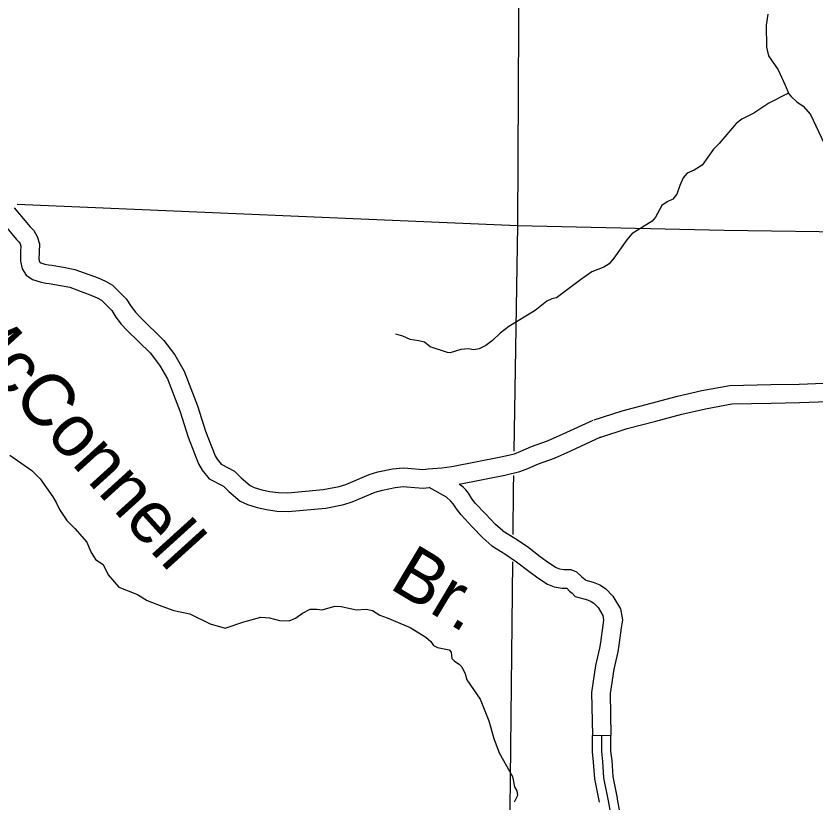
# Model space of a CAD drawing. Extents: x 0 to 3171, y 0 to 2059.
# Drawn here: x 1170 to 1277.9, y 954.7 to 1060.8 of the extents above; entities that cross this region are included whole.
import ezdxf

# ---------------------------------------------------------------- set-up
doc = ezdxf.new("R2010")
doc.units = 0
for name, color, linetype in [('Level 35', 7, 'Continuous'), ('Level 45', 7, 'Continuous'), ('Level 46', 7, 'Continuous'), ('Level 5', 7, 'Continuous')]:
    doc.layers.add(name, color=color, linetype=linetype)

msp = doc.modelspace()

# ---------------------------------------------------------------- linework, layer by layer
at = {"layer": 'Level 35'}
for points in [[(1271.56, 1061.05), (1271.33, 1059.56), (1271.36, 1056.61), (1271.66, 1055.44), (1272.97, 1053.54), (1273.88, 1051.47)], [(1273.88, 1051.47), (1274.39, 1050.31), (1274.71, 1049.95)], [(1274.35, 1050.39), (1271.68, 1049.02), (1269.68, 1047.68), (1268.03, 1046.86), (1267.27, 1046.31), (1264.97, 1043.59), (1264.21, 1042.81), (1262.68, 1040.68), (1261.62, 1040.01), (1260.66, 1039.61), (1260.14, 1038.96), (1259.67, 1037.95), (1259.26, 1036.74), (1258.75, 1036.1), (1257.99, 1035.73), (1257.26, 1035.22), (1256.39, 1033.67), (1255.93, 1033.13), (1253.21, 1031.42), (1252.5, 1030.59), (1250.78, 1028.11), (1250.12, 1027.37), (1249.4, 1026.9), (1247.81, 1026.26), (1246.27, 1025.22), (1243.03, 1022.77), (1242.41, 1022.64), (1241.73, 1022.31), (1240.15, 1021.05), (1236.59, 1018.88), (1235.42, 1018.02), (1234.37, 1017.01), (1233.48, 1016.36), (1232.6, 1015.89), (1231.87, 1015.75), (1231.09, 1015.87), (1230.12, 1015.81), (1228.68, 1015.37), (1228.31, 1015.41), (1225.97, 1016.18), (1225.19, 1016.78), (1224.45, 1016.99), (1223.27, 1017.17), (1222.26, 1017.59), (1221.31, 1017.87)], [(1274.71, 1049.95), (1275.48, 1049.22), (1276.32, 1048.65), (1277.34, 1047.52), (1279.13, 1043.69)], [(1169.2, 1001.56), (1172.17, 999.49), (1173.32, 998.34), (1175, 995.94), (1175.48, 995.15), (1175.91, 994.21), (1176.89, 992.73), (1178.01, 991.63), (1179.6, 989.82), (1180.17, 988.48), (1180.77, 987.45), (1181.83, 986.77), (1182.49, 985.39), (1183.91, 983.71), (1186.44, 982.72), (1187.77, 981.92), (1189.72, 981.16), (1191.36, 980.6), (1193.52, 980.15), (1196.27, 978.76), (1198.27, 978.19), (1200.8, 979.06), (1203.12, 979.7)], [(1203.12, 979.7), (1204.28, 979.58), (1205.62, 979.22), (1206.95, 979.17), (1207.79, 979.54), (1208.72, 980.2), (1209.76, 980.75), (1210.66, 980.78), (1211.39, 980.65), (1213.08, 981.17), (1213.95, 981.1), (1216.04, 980.65), (1217.34, 980.74), (1218.16, 980.57), (1219.15, 979.95), (1220.16, 979.6), (1223.28, 978.27), (1225.4, 976.99), (1226.06, 976.41), (1226.4, 975.85), (1226.97, 975.59), (1228.53, 975.27), (1228.8, 974.94), (1228.89, 974.12), (1229.25, 973.76), (1229.89, 973.35), (1230.26, 972.96), (1230.68, 972.04), (1230.94, 971.21), (1232.73, 968.62), (1233.91, 965.68), (1234.58, 963.31), (1235.29, 961.38), (1237.09, 958.19), (1237.35, 956.81), (1237.69, 956.23), (1237.77, 955.63), (1237.32, 954.74)]]:
    msp.add_lwpolyline(points, dxfattribs=at)
at = {"layer": 'Level 45'}
for points in [[(1247.88, 963.71), (1247.88, 963.73)], [(1248.81, 954.74), (1248.18, 957.85), (1248.03, 960.1), (1247.88, 961.49), (1247.88, 963.7)], [(1250.67, 951.41), (1250.05, 954.89), (1249.42, 958.01), (1249.27, 960.21), (1249.13, 961.55), (1249.13, 963.73)], [(1251.26, 955.24), (1250.66, 958.18), (1250.52, 960.32), (1250.38, 961.62), (1250.38, 963.76)], [(1250.38, 963.71), (1250.38, 963.73)], [(1254.21, 948.24), (1253.65, 948.65), (1253.04, 949.27), (1252.5, 949.91), (1252.2, 950.66), (1251.89, 951.71), (1251.28, 955.12), (1251.26, 955.24)]]:
    msp.add_lwpolyline(points, dxfattribs=at)
at = {"layer": 'Level 46'}
for points in [[(1169.81, 1034.93), (1171.98, 1032.34), (1172.47, 1031.84), (1172.9, 1031.06), (1173.23, 1030.06), (1173.16, 1028.92), (1173.14, 1027.99), (1173.23, 1027.67), (1173.28, 1027.59), (1173.39, 1027.51), (1173.94, 1027.33), (1174.45, 1027.22), (1174.87, 1027.18), (1176.48, 1026.9), (1178, 1026.61), (1181.13, 1025.46), (1182.13, 1025), (1183.09, 1024.49), (1184.94, 1022.62), (1185.59, 1021.58), (1186.17, 1020.84), (1186.84, 1020.1), (1190.01, 1017.01), (1191.49, 1015.09), (1192.75, 1012.89), (1194.55, 1008.21), (1195.65, 1004.8), (1196.94, 1001.44), (1197.22, 1000.98), (1197.76, 1000.34), (1199.56, 999.37), (1200.46, 998.46), (1201.68, 997.45), (1202.21, 997.2), (1203.25, 996.88), (1204.3, 996.65), (1205.49, 996.49), (1206.73, 996.45), (1211.52, 996.89), (1213.68, 997.3), (1214.57, 997.58), (1217.71, 998.92), (1218.91, 999.27), (1220.86, 999.68), (1222.3, 999.82), (1222.96, 999.77), (1224.98, 999.62), (1225.69, 999.7), (1227.56, 999.84), (1228.91, 999.99), (1235.52, 1001.3), (1237.35, 1001.74), (1238.22, 1002.07), (1239.67, 1002.7), (1241.81, 1003.47), (1243.91, 1004.41), (1247.96, 1006.27)], [(1167.91, 1033.31), (1170.12, 1030.66), (1170.44, 1030.34), (1170.59, 1030.05), (1170.7, 1029.73), (1170.66, 1029.01), (1170.64, 1027.7), (1170.9, 1026.7), (1171.43, 1025.81), (1172.29, 1025.25), (1173.29, 1024.91), (1174.07, 1024.75), (1174.52, 1024.7), (1176.04, 1024.44), (1177.33, 1024.19), (1180.17, 1023.15), (1181.02, 1022.76), (1181.58, 1022.46), (1182.97, 1021.05), (1183.54, 1020.14), (1184.26, 1019.23), (1185.04, 1018.36), (1188.14, 1015.34), (1189.41, 1013.69), (1190.48, 1011.82), (1192.19, 1007.37), (1193.3, 1003.97), (1194.68, 1000.36), (1195.17, 999.53), (1196.15, 998.36), (1198.05, 997.35), (1198.77, 996.62), (1200.33, 995.33), (1201.3, 994.87), (1202.61, 994.46), (1203.86, 994.19), (1205.28, 993.99), (1206.81, 993.94), (1211.87, 994.41), (1214.29, 994.88), (1215.43, 995.23), (1218.55, 996.56), (1219.51, 996.84), (1221.24, 997.2), (1222.33, 997.31), (1222.78, 997.28), (1225.02, 997.11), (1225.84, 997.2)], [(1248.1, 1006.32), (1251.87, 1007.53), (1255.81, 1008.55), (1259.36, 1009.52), (1262.65, 1010.26), (1266.44, 1010.95), (1271.97, 1011.07), (1275.77, 1011.14), (1283.54, 1011.42)], [(1248.87, 1003.94), (1252.56, 1005.13), (1256.45, 1006.14), (1259.96, 1007.09), (1263.14, 1007.81), (1266.69, 1008.46), (1272.02, 1008.57), (1275.84, 1008.64), (1283.57, 1008.92)], [(1229.87, 997.64), (1236.06, 998.86), (1238.08, 999.34), (1239.17, 999.75), (1240.6, 1000.38), (1242.75, 1001.15), (1244.95, 1002.14), (1249, 1004)], [(1234.3, 989.31), (1233.06, 990.39), (1231.62, 991.89), (1230.14, 993.47), (1229.52, 994.3), (1229.08, 994.99), (1228.78, 995.32), (1228.17, 995.89), (1225.84, 997.2)], [(1235.79, 991.32), (1234.78, 992.2), (1233.43, 993.61), (1232.06, 995.08), (1231.57, 995.73), (1231.14, 996.4), (1230.79, 996.88), (1230.41, 997.22), (1229.87, 997.64)], [(1235.79, 991.32), (1237.38, 990.32), (1239.09, 989.22), (1240.8, 987.89), (1241.93, 987.05), (1242.96, 986.38), (1243.41, 986.2), (1244.01, 986.1), (1244.94, 986.1), (1245.71, 985.8), (1246.43, 985.11), (1246.9, 984.75), (1246.98, 984.66), (1247.97, 984.39), (1248.86, 984.05), (1249.65, 983.53), (1250.63, 982.52), (1251.65, 980.81), (1251.93, 979.3), (1251.75, 978.23), (1251.44, 975.91), (1251.3, 975.02), (1250.76, 972.68), (1250.25, 969.36), (1250.38, 963.76)], [(1234.3, 989.31), (1236.03, 988.22), (1237.64, 987.17), (1239.29, 985.9), (1240.5, 984.99), (1241.82, 984.15), (1242.73, 983.78), (1243.79, 983.6), (1244.4, 983.6), (1244.8, 983.21), (1245.16, 982.94), (1245.56, 982.45), (1247.2, 982.01), (1247.72, 981.81), (1248.05, 981.59), (1248.63, 980.99), (1249.27, 979.92), (1249.39, 979.28), (1249.27, 978.59), (1248.97, 976.28), (1248.84, 975.5), (1248.31, 973.15), (1247.75, 969.53), (1247.88, 963.7), (1250.38, 963.76)]]:
    msp.add_lwpolyline(points, dxfattribs=at)
at = {"layer": 'Level 5'}
for points in [[(1238.61, 1123.6), (1237.97, 1077.9), (1237.76, 1032.55)], [(1170.2, 1035.43), (1237.76, 1032.55)], [(1237.76, 1032.55), (1237.27, 1002.08)], [(1237.76, 1032.55), (1265.68, 1031.9), (1323.31, 1031.08)], [(1237.22, 998.8), (1237.19, 997.06), (1237.13, 990.85)], [(1237.09, 987.14), (1236.64, 945.41)]]:
    msp.add_lwpolyline(points, dxfattribs=at)

# ---------------------------------------------------------------- texts
at = {"layer": 'Level 35'}
for s, rotation, p in [('McConnell', 312.1553, (1160.96, 1018.58)), ('Br.', 329.0654, (1220.28, 983.67))]:
    msp.add_text(s, height=7.04, rotation=rotation, dxfattribs=at).set_placement(p)

doc.saveas('drawing.dxf')
